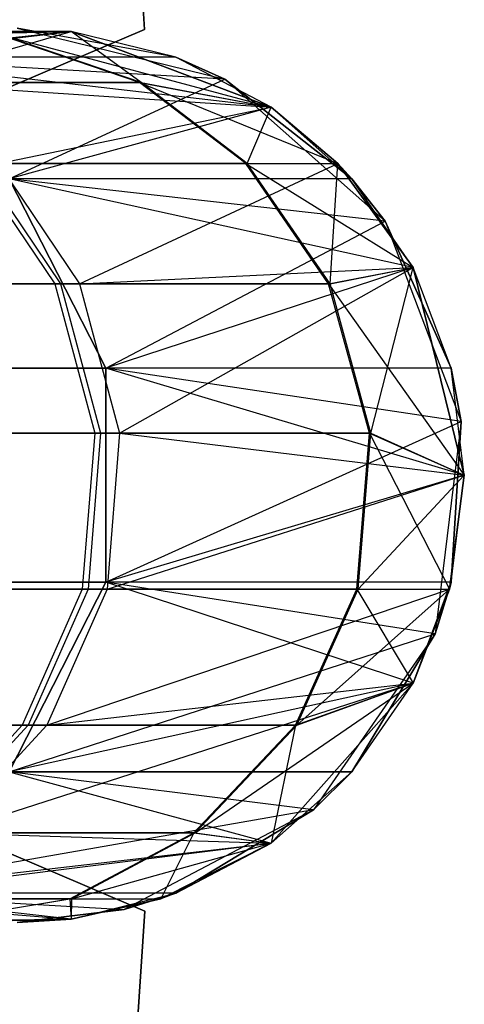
# Model space of a CAD drawing. Extents: x 0.3 to 7.1, y -3.38 to 3.38.
# Tile 464 of 604: x 7 to 7.1, y -0.12 to 0.1. Entities that reach past the tile are written whole.
import ezdxf

# ---------------------------------------------------------------- set-up
doc = ezdxf.new("R2010")
doc.units = 0
doc.header["$LTSCALE"] = 2.54
doc.layers.get('0').update_dxf_attribs({"linetype": 'CONTINUOUS'})

# ---------------------------------------------------------------- blocks, each defined once
blk = doc.blocks.new('SINGLES_AVVSTL_STL')
at = {"color": 0}
for p, q in [((7.02481, 0.0997, 1.7), (7.00789, 0.34968, 1.7)), ((7.00789, 0.34968, 1.9), (7.02481, 0.0997, 1.9)), ((7.00789, 0.34968, 1.9), (7.02481, 0.0997, 1.9)), ((7.02481, 0.0997, 1.7), (7.00789, 0.34968, 1.7)), ((7.00835, 0.09927, 23.18265), (6.9098, 0.09927, 22.52687)), ((7.00835, 0.09927, 23.18265), (6.9098, 0.09927, 22.52687)), ((6.93703, 0.09883, 52.53879), (7.00835, 0.09927, 51.88278)), ((6.93703, 0.09883, 52.53879), (7.00835, 0.09927, 51.88278)), ((7.00835, 0.09927, 23.18265), (6.9561, 0.0935, 22.51622)), ((7.00835, 0.09927, 23.18265), (6.9561, 0.0935, 22.51622)), ((7.00835, 0.09927, 23.18265), (6.96084, 0.0935, 51.88278)), ((6.96084, 0.0935, 51.88278), (7.00835, 0.09927, 51.88278)), ((7.00835, 0.09927, 23.18265), (6.96084, 0.0935, 51.88278)), ((6.96084, 0.0935, 51.88278), (7.00835, 0.09927, 51.88278)), ((7.00835, 0.09927, 58.76742), (6.96084, 0.0935, 58.76742)), ((7.00835, 0.09927, 57.56742), (6.96084, 0.0935, 57.56742)), ((7.00835, 0.09927, 58.76742), (6.96084, 0.0935, 58.76742)), ((7.00835, 0.09927, 57.56742), (6.96084, 0.0935, 57.56742)), ((6.96105, 0.09883, 57.22904), (7.00835, 0.09927, 57.56742)), ((6.96105, 0.09883, 57.22904), (7.00835, 0.09927, 57.56742)), ((6.96877, 0.08782, 52.54603), (7.00835, 0.09927, 51.88278)), ((6.96877, 0.08782, 52.54603), (7.00835, 0.09927, 51.88278)), ((6.9822, 0.08155, 1.9), (7.02481, 0.0997, 1.9)), ((7.02481, 0.0997, 1.7), (6.9822, 0.08155, 1.7)), ((7.02481, 0.0997, 1.7), (6.9822, 0.08155, 1.7)), ((6.9822, 0.08155, 1.9), (7.02481, 0.0997, 1.9)), ((6.99137, 0.09883, 57.22551), (7.00835, 0.09927, 57.56742)), ((6.99137, 0.09883, 57.22551), (7.00835, 0.09927, 57.56742)), ((6.99169, 0.09883, 59.10659), (7.00835, 0.09927, 58.76742)), ((6.99169, 0.09883, 59.10659), (7.00835, 0.09927, 58.76742)), ((6.9963, 0.1, 1.70622), (7.04277, 0.08855, 1.70622)), ((7.03176, 0.0935, 17.50622), (6.9963, 0.1, 17.50622)), ((7.03176, 0.0935, 17.50622), (6.9963, 0.1, 17.50622)), ((7.03176, 0.0935, 17.50622), (6.9963, 0.1, 1.70622)), ((7.03176, 0.0935, 17.50622), (6.9963, 0.1, 1.70622)), ((6.9963, 0.1, 1.70622), (7.04277, 0.08855, 1.70622)), ((7.05311, 0.0823, 23.18265), (7.00835, 0.09927, 51.88278)), ((7.00835, 0.09927, 51.88278), (7.05311, 0.0823, 51.88278)), ((7.03176, 0.0935, 23.18265), (7.00835, 0.09927, 51.88278)), ((7.05311, 0.0823, 23.18265), (7.00835, 0.09927, 51.88278)), ((7.03176, 0.0935, 23.18265), (7.00835, 0.09927, 51.88278)), ((7.03176, 0.0935, 23.18265), (7.00835, 0.09927, 23.18265)), ((7.00835, 0.09927, 23.18265), (7.00835, 0.09927, 51.88278)), ((7.00835, 0.09927, 23.18265), (7.00835, 0.09927, 51.88278)), ((7.03176, 0.0935, 23.18265), (7.00835, 0.09927, 23.18265)), ((7.00835, 0.09927, 51.88278), (7.05311, 0.0823, 51.88278)), ((7.02403, 0.08782, 59.11033), (7.00835, 0.09927, 58.76742)), ((7.02403, 0.08782, 59.11033), (7.00835, 0.09927, 58.76742)), ((7.05311, 0.0823, 58.76742), (7.00835, 0.09927, 58.76742)), ((7.05311, 0.0823, 57.56742), (7.00835, 0.09927, 57.56742)), ((7.00835, 0.09927, 57.56742), (7.00835, 0.09927, 58.76742)), ((7.05311, 0.0823, 58.76742), (7.00835, 0.09927, 58.76742)), ((7.00835, 0.09927, 57.56742), (7.00835, 0.09927, 58.76742)), ((7.05311, 0.0823, 57.56742), (7.00835, 0.09927, 57.56742)), ((7.02481, 0.0997, 1.9), (7.02481, 0.0997, 1.7)), ((7.02481, 0.0997, 1.9), (7.02481, 0.0997, 1.7)), ((7.0237, 0.08782, 57.22174), (6.99137, 0.09883, 57.22551)), ((6.99137, 0.09883, 57.22551), (7.05311, 0.0823, 57.56742)), ((6.99137, 0.09883, 57.22551), (7.05311, 0.0823, 57.56742)), ((7.0237, 0.08782, 57.22174), (6.99137, 0.09883, 57.22551)), ((7.02403, 0.08782, 59.11033), (6.99169, 0.09883, 59.10659)), ((7.02403, 0.08782, 59.11033), (6.99169, 0.09883, 59.10659)), ((7.04277, 0.08855, 17.50622), (6.9561, 0.0935, 18.17265)), ((7.04277, 0.08855, 17.50622), (6.9561, 0.0935, 18.17265)), ((7.03176, 0.0935, 17.50622), (6.9561, 0.0935, 18.17265)), ((7.03176, 0.0935, 17.50622), (6.9561, 0.0935, 18.17265)), ((7.03176, 0.0935, 23.18265), (6.9561, 0.0935, 22.51622)), ((7.03176, 0.0935, 23.18265), (6.9561, 0.0935, 22.51622)), ((7.05311, 0.0823, 23.18265), (6.9561, 0.0935, 22.51622)), ((7.05311, 0.0823, 23.18265), (6.9561, 0.0935, 22.51622)), ((7.04277, 0.08855, 17.50622), (7.03176, 0.0935, 17.50622)), ((7.03176, 0.0935, 17.50622), (7.04277, 0.08855, 1.70622)), ((7.03176, 0.0935, 17.50622), (7.04277, 0.08855, 1.70622)), ((7.04277, 0.08855, 17.50622), (7.03176, 0.0935, 17.50622)), ((7.05311, 0.0823, 23.18265), (7.03176, 0.0935, 23.18265)), ((7.05311, 0.0823, 23.18265), (7.03176, 0.0935, 23.18265)), ((6.99449, 0.06631, 18.18148), (7.04277, 0.08855, 17.50622)), ((6.99449, 0.06631, 18.18148), (7.04277, 0.08855, 17.50622)), ((7.04277, 0.08855, 1.70622), (7.0786, 0.05681, 1.70622)), ((7.07115, 0.06631, 17.50622), (7.04277, 0.08855, 17.50622)), ((7.04277, 0.08855, 1.70622), (7.07115, 0.06631, 17.50622)), ((7.04277, 0.08855, 1.70622), (7.0786, 0.05681, 1.70622)), ((7.04277, 0.08855, 17.50622), (7.04277, 0.08855, 1.70622)), ((7.04277, 0.08855, 17.50622), (7.04277, 0.08855, 1.70622)), ((7.07115, 0.06631, 17.50622), (7.04277, 0.08855, 17.50622)), ((7.04277, 0.08855, 1.70622), (7.07115, 0.06631, 17.50622)), ((7.0237, 0.08782, 57.22174), (6.96332, 0.08782, 56.88074)), ((7.0237, 0.08782, 57.22174), (6.96332, 0.08782, 56.88074)), ((6.9646, 0.08782, 59.44865), (7.02403, 0.08782, 59.11033)), ((6.9646, 0.08782, 59.44865), (7.02403, 0.08782, 59.11033)), ((6.96877, 0.08782, 52.54603), (7.05311, 0.0823, 51.88278)), ((6.96877, 0.08782, 52.54603), (7.05311, 0.0823, 51.88278)), ((7.04743, 0.06969, 57.21897), (7.0237, 0.08782, 57.22174)), ((7.0237, 0.08782, 57.22174), (7.06801, 0.06969, 57.56742)), ((7.0237, 0.08782, 57.22174), (7.06801, 0.06969, 57.56742)), ((7.0237, 0.08782, 57.22174), (7.05311, 0.0823, 57.56742)), ((7.0237, 0.08782, 57.22174), (7.05311, 0.0823, 57.56742)), ((7.04743, 0.06969, 57.21897), (7.0237, 0.08782, 57.22174)), ((7.04776, 0.06969, 59.11307), (7.02403, 0.08782, 59.11033)), ((7.02403, 0.08782, 59.11033), (7.05311, 0.0823, 58.76742)), ((7.02403, 0.08782, 59.11033), (7.05311, 0.0823, 58.76742)), ((7.04776, 0.06969, 59.11307), (7.02403, 0.08782, 59.11033)), ((6.99206, 0.06969, 52.55134), (7.05311, 0.0823, 51.88278)), ((6.99206, 0.06969, 52.55134), (7.05311, 0.0823, 51.88278)), ((7.05311, 0.0823, 23.18265), (6.99449, 0.06631, 22.50739)), ((7.05311, 0.0823, 23.18265), (6.99449, 0.06631, 22.50739)), ((7.04776, 0.06969, 59.11307), (7.05311, 0.0823, 58.76742)), ((7.04776, 0.06969, 59.11307), (7.05311, 0.0823, 58.76742)), ((7.07115, 0.06631, 23.18265), (7.05311, 0.0823, 51.88278)), ((7.05311, 0.0823, 51.88278), (7.06801, 0.06969, 51.88278)), ((7.07115, 0.06631, 23.18265), (7.05311, 0.0823, 51.88278)), ((7.07115, 0.06631, 23.18265), (7.05311, 0.0823, 23.18265)), ((7.05311, 0.0823, 23.18265), (7.05311, 0.0823, 51.88278)), ((7.05311, 0.0823, 23.18265), (7.05311, 0.0823, 51.88278)), ((7.07115, 0.06631, 23.18265), (7.05311, 0.0823, 23.18265)), ((7.05311, 0.0823, 51.88278), (7.06801, 0.06969, 51.88278)), ((7.06801, 0.06969, 58.76742), (7.05311, 0.0823, 58.76742)), ((7.06801, 0.06969, 57.56742), (7.05311, 0.0823, 57.56742)), ((7.05311, 0.0823, 57.56742), (7.05311, 0.0823, 58.76742)), ((7.06801, 0.06969, 58.76742), (7.05311, 0.0823, 58.76742)), ((7.05311, 0.0823, 57.56742), (7.05311, 0.0823, 58.76742)), ((7.06801, 0.06969, 57.56742), (7.05311, 0.0823, 57.56742)), ((6.98656, 0.06969, 56.87524), (7.00471, 0.04283, 56.87096)), ((7.04743, 0.06969, 57.21897), (6.98656, 0.06969, 56.87524)), ((6.98656, 0.06969, 56.87524), (7.00471, 0.04283, 56.87096)), ((7.04743, 0.06969, 57.21897), (6.98656, 0.06969, 56.87524)), ((6.98786, 0.06969, 59.4541), (7.04776, 0.06969, 59.11307)), ((6.98786, 0.06969, 59.4541), (7.00601, 0.04283, 59.45836)), ((6.98786, 0.06969, 59.4541), (7.04776, 0.06969, 59.11307)), ((6.98786, 0.06969, 59.4541), (7.00601, 0.04283, 59.45836)), ((6.99206, 0.06969, 52.55134), (7.06801, 0.06969, 51.88278)), ((6.99206, 0.06969, 52.55134), (7.06801, 0.06969, 51.88278)), ((6.99206, 0.06969, 52.55134), (7.01024, 0.04283, 52.55548)), ((6.99206, 0.06969, 52.55134), (7.01024, 0.04283, 52.55548)), ((7.01024, 0.04283, 52.55548), (7.06801, 0.06969, 51.88278)), ((7.01024, 0.04283, 52.55548), (7.06801, 0.06969, 51.88278)), ((7.06596, 0.04283, 57.21682), (7.04743, 0.06969, 57.21897)), ((7.04743, 0.06969, 57.21897), (7.08484, 0.04647, 57.56742)), ((7.04743, 0.06969, 57.21897), (7.08484, 0.04647, 57.56742)), ((7.04743, 0.06969, 57.21897), (7.06801, 0.06969, 57.56742)), ((7.04743, 0.06969, 57.21897), (7.06801, 0.06969, 57.56742)), ((7.06596, 0.04283, 57.21682), (7.04743, 0.06969, 57.21897)), ((7.06629, 0.04283, 59.11521), (7.04776, 0.06969, 59.11307)), ((7.04776, 0.06969, 59.11307), (7.06801, 0.06969, 58.76742)), ((7.04776, 0.06969, 59.11307), (7.06801, 0.06969, 58.76742)), ((7.06629, 0.04283, 59.11521), (7.04776, 0.06969, 59.11307)), ((7.06629, 0.04283, 59.11521), (7.06801, 0.06969, 58.76742)), ((7.06629, 0.04283, 59.11521), (7.06801, 0.06969, 58.76742)), ((7.08484, 0.04647, 23.18265), (7.06801, 0.06969, 51.88278)), ((7.06801, 0.06969, 51.88278), (7.08484, 0.04647, 51.88278)), ((7.08484, 0.04647, 23.18265), (7.06801, 0.06969, 51.88278)), ((7.07115, 0.06631, 23.18265), (7.06801, 0.06969, 51.88278)), ((7.07115, 0.06631, 23.18265), (7.06801, 0.06969, 51.88278)), ((7.06801, 0.06969, 51.88278), (7.08484, 0.04647, 51.88278)), ((7.08484, 0.04647, 58.76742), (7.06801, 0.06969, 58.76742)), ((7.08484, 0.04647, 57.56742), (7.06801, 0.06969, 57.56742)), ((7.06801, 0.06969, 57.56742), (7.06801, 0.06969, 58.76742)), ((7.08484, 0.04647, 58.76742), (7.06801, 0.06969, 58.76742)), ((7.06801, 0.06969, 57.56742), (7.06801, 0.06969, 58.76742)), ((7.08484, 0.04647, 57.56742), (7.06801, 0.06969, 57.56742)), ((7.0786, 0.05681, 17.50622), (6.99449, 0.06631, 18.18148)), ((6.99449, 0.06631, 18.18148), (7.01617, 0.02393, 18.18647)), ((7.0786, 0.05681, 17.50622), (6.99449, 0.06631, 18.18148)), ((7.07115, 0.06631, 17.50622), (6.99449, 0.06631, 18.18148)), ((7.07115, 0.06631, 17.50622), (6.99449, 0.06631, 18.18148)), ((6.99449, 0.06631, 18.18148), (7.01617, 0.02393, 18.18647)), ((7.07115, 0.06631, 23.18265), (6.99449, 0.06631, 22.50739)), ((7.07115, 0.06631, 23.18265), (6.99449, 0.06631, 22.50739)), ((7.08484, 0.04647, 23.18265), (6.99449, 0.06631, 22.50739)), ((7.08484, 0.04647, 23.18265), (6.99449, 0.06631, 22.50739)), ((7.01617, 0.02393, 22.5024), (6.99449, 0.06631, 22.50739)), ((7.01617, 0.02393, 22.5024), (6.99449, 0.06631, 22.50739)), ((7.0786, 0.05681, 17.50622), (7.07115, 0.06631, 17.50622)), ((7.07115, 0.06631, 17.50622), (7.0786, 0.05681, 1.70622)), ((7.07115, 0.06631, 17.50622), (7.0786, 0.05681, 1.70622)), ((7.0786, 0.05681, 17.50622), (7.07115, 0.06631, 17.50622)), ((7.08484, 0.04647, 23.18265), (7.07115, 0.06631, 23.18265)), ((7.08484, 0.04647, 23.18265), (7.07115, 0.06631, 23.18265)), ((7.01617, 0.02393, 18.18647), (7.0786, 0.05681, 17.50622)), ((7.01617, 0.02393, 18.18647), (7.0786, 0.05681, 17.50622)), ((7.0786, 0.05681, 1.70622), (7.09557, 0.01205, 1.70622)), ((7.09339, 0.02393, 17.50622), (7.0786, 0.05681, 17.50622)), ((7.0786, 0.05681, 1.70622), (7.09339, 0.02393, 17.50622)), ((7.0786, 0.05681, 1.70622), (7.09557, 0.01205, 1.70622)), ((7.0786, 0.05681, 17.50622), (7.0786, 0.05681, 1.70622)), ((7.0786, 0.05681, 17.50622), (7.0786, 0.05681, 1.70622)), ((7.09339, 0.02393, 17.50622), (7.0786, 0.05681, 17.50622)), ((7.0786, 0.05681, 1.70622), (7.09339, 0.02393, 17.50622)), ((7.01024, 0.04283, 52.55548), (7.08484, 0.04647, 51.88278)), ((7.01024, 0.04283, 52.55548), (7.08484, 0.04647, 51.88278)), ((7.08484, 0.04647, 23.18265), (7.01617, 0.02393, 22.5024)), ((7.08484, 0.04647, 23.18265), (7.01617, 0.02393, 22.5024)), ((7.0192, 0.00938, 52.55752), (7.08484, 0.04647, 51.88278)), ((7.0192, 0.00938, 52.55752), (7.08484, 0.04647, 51.88278)), ((7.06596, 0.04283, 57.21682), (7.08484, 0.04647, 57.56742)), ((7.06596, 0.04283, 57.21682), (7.08484, 0.04647, 57.56742)), ((7.06629, 0.04283, 59.11521), (7.08484, 0.04647, 58.76742)), ((7.06629, 0.04283, 59.11521), (7.08484, 0.04647, 58.76742)), ((7.07542, 0.00938, 59.11627), (7.08484, 0.04647, 58.76742)), ((7.07542, 0.00938, 59.11627), (7.08484, 0.04647, 58.76742)), ((7.08484, 0.04647, 51.88278), (7.08484, 0.04647, 23.18265)), ((7.0963, 0, 23.18265), (7.08484, 0.04647, 51.88278)), ((7.08484, 0.04647, 51.88278), (7.0963, 0, 51.88278)), ((7.0963, 0, 23.18265), (7.08484, 0.04647, 51.88278)), ((7.09339, 0.02393, 23.18265), (7.08484, 0.04647, 51.88278)), ((7.09339, 0.02393, 23.18265), (7.08484, 0.04647, 51.88278)), ((7.09339, 0.02393, 23.18265), (7.08484, 0.04647, 23.18265)), ((7.08484, 0.04647, 51.88278), (7.08484, 0.04647, 23.18265)), ((7.09339, 0.02393, 23.18265), (7.08484, 0.04647, 23.18265)), ((7.08484, 0.04647, 51.88278), (7.0963, 0, 51.88278)), ((7.0963, 0, 58.76742), (7.08484, 0.04647, 58.76742)), ((7.0963, 0, 58.76742), (7.08484, 0.04647, 58.76742)), ((7.0963, 0, 57.56742), (7.08484, 0.04647, 57.56742)), ((7.08484, 0.04647, 57.56742), (7.08484, 0.04647, 58.76742)), ((7.08484, 0.04647, 57.56742), (7.08484, 0.04647, 58.76742)), ((7.0963, 0, 57.56742), (7.08484, 0.04647, 57.56742)), ((6.90381, 0.04283, 56.5332), (7.00471, 0.04283, 56.87096)), ((6.90381, 0.04283, 56.5332), (7.00471, 0.04283, 56.87096)), ((6.90575, 0.04283, 59.79626), (7.00601, 0.04283, 59.45836)), ((6.90575, 0.04283, 59.79626), (7.00601, 0.04283, 59.45836)), ((7.01024, 0.04283, 52.55548), (6.91203, 0.04283, 52.89401)), ((7.01024, 0.04283, 52.55548), (6.91203, 0.04283, 52.89401)), ((7.00471, 0.04283, 56.87096), (7.01366, 0.00938, 56.86884)), ((7.06596, 0.04283, 57.21682), (7.00471, 0.04283, 56.87096)), ((7.00471, 0.04283, 56.87096), (7.01366, 0.00938, 56.86884)), ((7.06596, 0.04283, 57.21682), (7.00471, 0.04283, 56.87096)), ((7.00601, 0.04283, 59.45836), (7.06629, 0.04283, 59.11521)), ((7.00601, 0.04283, 59.45836), (7.01496, 0.00938, 59.46046)), ((7.00601, 0.04283, 59.45836), (7.06629, 0.04283, 59.11521)), ((7.00601, 0.04283, 59.45836), (7.01496, 0.00938, 59.46046)), ((7.01024, 0.04283, 52.55548), (7.0192, 0.00938, 52.55752)), ((7.01024, 0.04283, 52.55548), (7.0192, 0.00938, 52.55752)), ((7.07509, 0.00938, 57.21575), (7.06596, 0.04283, 57.21682)), ((7.06596, 0.04283, 57.21682), (7.0963, 0, 57.56742)), ((7.06596, 0.04283, 57.21682), (7.0963, 0, 57.56742)), ((7.07509, 0.00938, 57.21575), (7.06596, 0.04283, 57.21682)), ((7.07542, 0.00938, 59.11627), (7.06629, 0.04283, 59.11521)), ((7.07542, 0.00938, 59.11627), (7.06629, 0.04283, 59.11521)), ((6.78843, 0.02393, 18.83209), (7.01617, 0.02393, 18.18647)), ((6.78843, 0.02393, 18.83209), (7.01617, 0.02393, 18.18647)), ((7.01617, 0.02393, 22.5024), (6.78843, 0.02393, 21.85677)), ((7.01617, 0.02393, 22.5024), (6.78843, 0.02393, 21.85677)), ((7.09557, 0.01205, 17.50622), (7.01617, 0.02393, 18.18647)), ((7.01617, 0.02393, 18.18647), (7.01617, -0.02393, 18.18647)), ((7.09557, 0.01205, 17.50622), (7.01617, 0.02393, 18.18647)), ((7.09339, 0.02393, 17.50622), (7.01617, 0.02393, 18.18647)), ((7.09339, 0.02393, 17.50622), (7.01617, 0.02393, 18.18647)), ((7.01617, 0.02393, 18.18647), (7.01617, -0.02393, 18.18647)), ((7.09339, 0.02393, 23.18265), (7.01617, 0.02393, 22.5024)), ((7.09339, 0.02393, 23.18265), (7.01617, 0.02393, 22.5024)), ((7.0963, 0, 23.18265), (7.01617, 0.02393, 22.5024)), ((7.0963, 0, 23.18265), (7.01617, 0.02393, 22.5024)), ((7.01617, -0.02393, 22.5024), (7.01617, 0.02393, 22.5024)), ((7.01617, -0.02393, 22.5024), (7.01617, 0.02393, 22.5024)), ((7.09557, 0.01205, 17.50622), (7.09339, 0.02393, 17.50622)), ((7.09339, 0.02393, 17.50622), (7.09557, 0.01205, 1.70622)), ((7.09339, 0.02393, 17.50622), (7.09557, 0.01205, 1.70622)), ((7.09557, 0.01205, 17.50622), (7.09339, 0.02393, 17.50622)), ((7.0963, 0, 23.18265), (7.09339, 0.02393, 23.18265)), ((7.0963, 0, 23.18265), (7.09339, 0.02393, 23.18265)), ((7.01617, -0.02393, 18.18647), (7.09557, 0.01205, 17.50622)), ((7.01617, -0.02393, 18.18647), (7.09557, 0.01205, 17.50622)), ((7.09557, 0.01205, 1.70622), (7.0898, -0.03546, 1.70622)), ((7.09557, 0.01205, 1.70622), (7.0898, -0.03546, 1.70622)), ((7.09339, -0.02393, 17.50622), (7.09557, 0.01205, 17.50622)), ((7.09557, 0.01205, 1.70622), (7.09339, -0.02393, 17.50622)), ((7.09339, -0.02393, 17.50622), (7.09557, 0.01205, 17.50622)), ((7.09557, 0.01205, 1.70622), (7.09339, -0.02393, 17.50622)), ((7.09557, 0.01205, 17.50622), (7.09557, 0.01205, 1.70622)), ((7.09557, 0.01205, 17.50622), (7.09557, 0.01205, 1.70622)), ((6.91245, 0.00938, 56.53007), (7.01366, 0.00938, 56.86884)), ((6.91245, 0.00938, 56.53007), (7.01366, 0.00938, 56.86884)), ((6.9144, 0.00938, 59.79938), (7.01496, 0.00938, 59.46046)), ((6.9144, 0.00938, 59.79938), (7.01496, 0.00938, 59.46046)), ((7.0192, 0.00938, 52.55752), (6.9207, 0.00938, 52.89709)), ((7.0192, 0.00938, 52.55752), (6.9207, 0.00938, 52.89709)), ((7.01366, 0.00938, 56.86884), (7.01087, -0.02548, 56.8695)), ((7.01366, 0.00938, 56.86884), (7.01087, -0.02548, 56.8695)), ((7.01496, 0.00938, 59.46046), (7.01218, -0.02548, 59.4598)), ((7.01496, 0.00938, 59.46046), (7.01218, -0.02548, 59.4598)), ((7.07509, 0.00938, 57.21575), (7.01366, 0.00938, 56.86884)), ((7.07509, 0.00938, 57.21575), (7.01366, 0.00938, 56.86884)), ((7.01496, 0.00938, 59.46046), (7.07542, 0.00938, 59.11627)), ((7.01496, 0.00938, 59.46046), (7.07542, 0.00938, 59.11627)), ((7.0192, 0.00938, 52.55752), (7.01642, -0.02548, 52.55688)), ((7.0192, 0.00938, 52.55752), (7.01642, -0.02548, 52.55688)), ((7.0192, 0.00938, 52.55752), (7.0963, 0, 51.88278)), ((7.0192, 0.00938, 52.55752), (7.0963, 0, 51.88278)), ((7.07225, -0.02548, 57.21608), (7.07509, 0.00938, 57.21575)), ((7.07225, -0.02548, 57.21608), (7.07509, 0.00938, 57.21575)), ((7.07258, -0.02548, 59.11594), (7.07542, 0.00938, 59.11627)), ((7.07258, -0.02548, 59.11594), (7.07542, 0.00938, 59.11627)), ((7.07509, 0.00938, 57.21575), (7.093, -0.02548, 57.56742)), ((7.07509, 0.00938, 57.21575), (7.093, -0.02548, 57.56742)), ((7.07509, 0.00938, 57.21575), (7.0963, 0, 57.56742)), ((7.07509, 0.00938, 57.21575), (7.0963, 0, 57.56742)), ((7.07542, 0.00938, 59.11627), (7.0963, 0, 58.76742)), ((7.07542, 0.00938, 59.11627), (7.0963, 0, 58.76742)), ((7.0963, 0, 23.18265), (7.01617, -0.02393, 22.5024)), ((7.0963, 0, 23.18265), (7.01617, -0.02393, 22.5024)), ((7.01642, -0.02548, 52.55688), (7.0963, 0, 51.88278)), ((7.01642, -0.02548, 52.55688), (7.0963, 0, 51.88278)), ((7.07258, -0.02548, 59.11594), (7.0963, 0, 58.76742)), ((7.07258, -0.02548, 59.11594), (7.0963, 0, 58.76742)), ((7.0963, 0, 51.88278), (7.093, -0.02548, 51.88278)), ((7.0963, 0, 51.88278), (7.093, -0.02548, 51.88278)), ((7.093, -0.02548, 58.76742), (7.0963, 0, 58.76742)), ((7.093, -0.02548, 57.56742), (7.0963, 0, 57.56742)), ((7.093, -0.02548, 58.76742), (7.0963, 0, 58.76742)), ((7.093, -0.02548, 57.56742), (7.0963, 0, 57.56742)), ((7.09339, -0.02393, 23.18265), (7.0963, 0, 51.88278)), ((7.09339, -0.02393, 23.18265), (7.0963, 0, 51.88278)), ((7.09339, -0.02393, 23.18265), (7.0963, 0, 23.18265)), ((7.09339, -0.02393, 23.18265), (7.0963, 0, 23.18265)), ((7.0963, 0, 23.18265), (7.0963, 0, 51.88278)), ((7.0963, 0, 23.18265), (7.0963, 0, 51.88278)), ((7.0963, 0, 57.56742), (7.0963, 0, 58.76742)), ((7.0963, 0, 57.56742), (7.0963, 0, 58.76742)), ((6.78843, -0.02393, 18.83209), (7.01617, -0.02393, 18.18647)), ((6.78843, -0.02393, 18.83209), (7.01617, -0.02393, 18.18647)), ((7.01617, -0.02393, 22.5024), (6.78843, -0.02393, 21.85677)), ((7.01617, -0.02393, 22.5024), (6.78843, -0.02393, 21.85677)), ((7.01617, -0.02393, 18.18647), (6.99449, -0.06631, 18.18148)), ((7.01617, -0.02393, 18.18647), (6.99449, -0.06631, 18.18148)), ((6.99449, -0.06631, 22.50739), (7.01617, -0.02393, 22.5024)), ((6.99449, -0.06631, 22.50739), (7.01617, -0.02393, 22.5024)), ((7.0898, -0.03546, 17.50622), (7.01617, -0.02393, 18.18647)), ((7.0898, -0.03546, 17.50622), (7.01617, -0.02393, 18.18647)), ((7.09339, -0.02393, 17.50622), (7.01617, -0.02393, 18.18647)), ((7.09339, -0.02393, 17.50622), (7.01617, -0.02393, 18.18647)), ((7.09339, -0.02393, 23.18265), (7.01617, -0.02393, 22.5024)), ((7.09339, -0.02393, 23.18265), (7.01617, -0.02393, 22.5024)), ((7.08484, -0.04647, 23.18265), (7.01617, -0.02393, 22.5024)), ((7.08484, -0.04647, 23.18265), (7.01617, -0.02393, 22.5024)), ((7.08484, -0.04647, 23.18265), (7.09339, -0.02393, 23.18265)), ((7.08484, -0.04647, 23.18265), (7.09339, -0.02393, 23.18265)), ((7.0898, -0.03546, 17.50622), (7.09339, -0.02393, 17.50622)), ((7.09339, -0.02393, 17.50622), (7.0898, -0.03546, 1.70622)), ((7.09339, -0.02393, 17.50622), (7.0898, -0.03546, 1.70622)), ((7.0898, -0.03546, 17.50622), (7.09339, -0.02393, 17.50622)), ((7.09339, -0.02393, 23.18265), (7.093, -0.02548, 51.88278)), ((7.09339, -0.02393, 23.18265), (7.093, -0.02548, 51.88278)), ((6.90976, -0.02548, 56.53104), (7.01087, -0.02548, 56.8695)), ((6.90976, -0.02548, 56.53104), (7.01087, -0.02548, 56.8695)), ((6.91171, -0.02548, 59.79841), (7.01218, -0.02548, 59.4598)), ((6.91171, -0.02548, 59.79841), (7.01218, -0.02548, 59.4598)), ((7.01642, -0.02548, 52.55688), (6.918, -0.02548, 52.89613)), ((7.01642, -0.02548, 52.55688), (6.918, -0.02548, 52.89613)), ((7.01087, -0.02548, 56.8695), (6.99745, -0.05593, 56.87267)), ((7.01087, -0.02548, 56.8695), (6.99745, -0.05593, 56.87267)), ((7.01218, -0.02548, 59.4598), (6.99875, -0.05593, 59.45665)), ((7.01218, -0.02548, 59.4598), (6.99875, -0.05593, 59.45665)), ((7.01642, -0.02548, 52.55688), (7.00296, -0.05593, 52.55382)), ((7.00296, -0.05593, 52.55382), (7.093, -0.02548, 51.88278)), ((7.00296, -0.05593, 52.55382), (7.093, -0.02548, 51.88278)), ((7.01642, -0.02548, 52.55688), (7.00296, -0.05593, 52.55382)), ((7.07225, -0.02548, 57.21608), (7.01087, -0.02548, 56.8695)), ((7.07225, -0.02548, 57.21608), (7.01087, -0.02548, 56.8695)), ((7.01218, -0.02548, 59.4598), (7.07258, -0.02548, 59.11594)), ((7.01218, -0.02548, 59.4598), (7.07258, -0.02548, 59.11594)), ((7.01642, -0.02548, 52.55688), (7.093, -0.02548, 51.88278)), ((7.01642, -0.02548, 52.55688), (7.093, -0.02548, 51.88278)), ((7.05854, -0.05593, 57.21768), (7.07225, -0.02548, 57.21608)), ((7.05854, -0.05593, 57.21768), (7.07225, -0.02548, 57.21608)), ((7.05887, -0.05593, 59.11436), (7.07258, -0.02548, 59.11594)), ((7.05887, -0.05593, 59.11436), (7.07258, -0.02548, 59.11594)), ((7.05887, -0.05593, 59.11436), (7.093, -0.02548, 58.76742)), ((7.05887, -0.05593, 59.11436), (7.093, -0.02548, 58.76742)), ((7.07225, -0.02548, 57.21608), (7.08484, -0.04647, 57.56742)), ((7.07225, -0.02548, 57.21608), (7.08484, -0.04647, 57.56742)), ((7.07225, -0.02548, 57.21608), (7.093, -0.02548, 57.56742)), ((7.07225, -0.02548, 57.21608), (7.093, -0.02548, 57.56742)), ((7.07258, -0.02548, 59.11594), (7.093, -0.02548, 58.76742)), ((7.07258, -0.02548, 59.11594), (7.093, -0.02548, 58.76742)), ((7.08484, -0.04647, 23.18265), (7.093, -0.02548, 51.88278)), ((7.093, -0.02548, 51.88278), (7.08484, -0.04647, 51.88278)), ((7.08484, -0.04647, 23.18265), (7.093, -0.02548, 51.88278)), ((7.093, -0.02548, 51.88278), (7.08484, -0.04647, 51.88278)), ((7.08484, -0.04647, 58.76742), (7.093, -0.02548, 58.76742)), ((7.08484, -0.04647, 57.56742), (7.093, -0.02548, 57.56742)), ((7.08484, -0.04647, 58.76742), (7.093, -0.02548, 58.76742)), ((7.08484, -0.04647, 57.56742), (7.093, -0.02548, 57.56742)), ((7.093, -0.02548, 57.56742), (7.093, -0.02548, 58.76742)), ((7.093, -0.02548, 57.56742), (7.093, -0.02548, 58.76742)), ((6.99449, -0.06631, 18.18148), (7.0898, -0.03546, 17.50622)), ((6.99449, -0.06631, 18.18148), (7.0898, -0.03546, 17.50622)), ((7.0898, -0.03546, 1.70622), (7.06261, -0.07485, 1.70622)), ((7.0898, -0.03546, 1.70622), (7.06261, -0.07485, 1.70622)), ((7.07115, -0.06631, 17.50622), (7.0898, -0.03546, 17.50622)), ((7.0898, -0.03546, 1.70622), (7.07115, -0.06631, 17.50622)), ((7.07115, -0.06631, 17.50622), (7.0898, -0.03546, 17.50622)), ((7.0898, -0.03546, 1.70622), (7.07115, -0.06631, 17.50622)), ((7.0898, -0.03546, 17.50622), (7.0898, -0.03546, 1.70622)), ((7.0898, -0.03546, 17.50622), (7.0898, -0.03546, 1.70622)), ((6.98064, -0.08, 52.54873), (7.08484, -0.04647, 51.88278)), ((6.98064, -0.08, 52.54873), (7.08484, -0.04647, 51.88278)), ((7.08484, -0.04647, 23.18265), (6.99449, -0.06631, 22.50739)), ((7.08484, -0.04647, 23.18265), (6.99449, -0.06631, 22.50739)), ((7.00296, -0.05593, 52.55382), (7.08484, -0.04647, 51.88278)), ((7.00296, -0.05593, 52.55382), (7.08484, -0.04647, 51.88278)), ((7.03613, -0.08, 59.11172), (7.08484, -0.04647, 58.76742)), ((7.03613, -0.08, 59.11172), (7.08484, -0.04647, 58.76742)), ((7.08484, -0.04647, 51.88278), (7.05311, -0.0823, 51.88278)), ((7.08484, -0.04647, 51.88278), (7.05311, -0.0823, 51.88278)), ((7.05311, -0.0823, 58.76742), (7.08484, -0.04647, 58.76742)), ((7.05311, -0.0823, 57.56742), (7.08484, -0.04647, 57.56742)), ((7.05311, -0.0823, 58.76742), (7.08484, -0.04647, 58.76742)), ((7.05311, -0.0823, 57.56742), (7.08484, -0.04647, 57.56742)), ((7.05854, -0.05593, 57.21768), (7.08484, -0.04647, 57.56742)), ((7.05854, -0.05593, 57.21768), (7.08484, -0.04647, 57.56742)), ((7.05887, -0.05593, 59.11436), (7.08484, -0.04647, 58.76742)), ((7.05887, -0.05593, 59.11436), (7.08484, -0.04647, 58.76742)), ((7.07115, -0.06631, 23.18265), (7.08484, -0.04647, 51.88278)), ((7.07115, -0.06631, 23.18265), (7.08484, -0.04647, 51.88278)), ((7.07115, -0.06631, 23.18265), (7.08484, -0.04647, 23.18265)), ((7.07115, -0.06631, 23.18265), (7.08484, -0.04647, 23.18265)), ((7.08484, -0.04647, 23.18265), (7.08484, -0.04647, 51.88278)), ((7.08484, -0.04647, 23.18265), (7.08484, -0.04647, 51.88278)), ((7.08484, -0.04647, 57.56742), (7.08484, -0.04647, 58.76742)), ((7.08484, -0.04647, 57.56742), (7.08484, -0.04647, 58.76742)), ((6.8968, -0.05593, 56.53575), (6.99745, -0.05593, 56.87267)), ((6.8968, -0.05593, 56.53575), (6.99745, -0.05593, 56.87267)), ((6.89873, -0.05593, 59.79373), (6.99875, -0.05593, 59.45665)), ((6.89873, -0.05593, 59.79373), (6.99875, -0.05593, 59.45665)), ((7.00296, -0.05593, 52.55382), (6.905, -0.05593, 52.89152)), ((7.00296, -0.05593, 52.55382), (6.905, -0.05593, 52.89152)), ((6.99745, -0.05593, 56.87267), (6.97517, -0.08, 56.87794)), ((6.99745, -0.05593, 56.87267), (6.97517, -0.08, 56.87794)), ((6.99875, -0.05593, 59.45665), (6.97646, -0.08, 59.45143)), ((6.99875, -0.05593, 59.45665), (6.97646, -0.08, 59.45143)), ((7.00296, -0.05593, 52.55382), (6.98064, -0.08, 52.54873)), ((7.00296, -0.05593, 52.55382), (6.98064, -0.08, 52.54873)), ((7.05854, -0.05593, 57.21768), (6.99745, -0.05593, 56.87267)), ((7.05854, -0.05593, 57.21768), (6.99745, -0.05593, 56.87267)), ((6.99875, -0.05593, 59.45665), (7.05887, -0.05593, 59.11436)), ((6.99875, -0.05593, 59.45665), (7.05887, -0.05593, 59.11436)), ((7.0358, -0.08, 57.22032), (7.05854, -0.05593, 57.21768)), ((7.0358, -0.08, 57.22032), (7.05854, -0.05593, 57.21768)), ((7.03613, -0.08, 59.11172), (7.05887, -0.05593, 59.11436)), ((7.03613, -0.08, 59.11172), (7.05887, -0.05593, 59.11436)), ((7.05854, -0.05593, 57.21768), (7.05311, -0.0823, 57.56742)), ((7.05854, -0.05593, 57.21768), (7.05311, -0.0823, 57.56742)), ((7.06261, -0.07485, 17.50622), (6.99449, -0.06631, 18.18148)), ((7.06261, -0.07485, 17.50622), (6.99449, -0.06631, 18.18148)), ((7.07115, -0.06631, 17.50622), (6.99449, -0.06631, 18.18148)), ((7.07115, -0.06631, 17.50622), (6.99449, -0.06631, 18.18148)), ((6.99449, -0.06631, 22.50739), (7.05311, -0.0823, 23.18265)), ((6.99449, -0.06631, 22.50739), (7.05311, -0.0823, 23.18265)), ((6.99449, -0.06631, 22.50739), (7.07115, -0.06631, 23.18265)), ((6.99449, -0.06631, 22.50739), (7.07115, -0.06631, 23.18265)), ((7.05311, -0.0823, 23.18265), (7.07115, -0.06631, 23.18265)), ((7.07115, -0.06631, 23.18265), (7.05311, -0.0823, 51.88278)), ((7.07115, -0.06631, 23.18265), (7.05311, -0.0823, 51.88278)), ((7.05311, -0.0823, 23.18265), (7.07115, -0.06631, 23.18265)), ((7.06261, -0.07485, 17.50622), (7.07115, -0.06631, 17.50622)), ((7.07115, -0.06631, 17.50622), (7.06261, -0.07485, 1.70622)), ((7.07115, -0.06631, 17.50622), (7.06261, -0.07485, 1.70622)), ((7.06261, -0.07485, 17.50622), (7.07115, -0.06631, 17.50622)), ((7.06261, -0.07485, 17.50622), (6.9561, -0.0935, 18.17265)), ((7.06261, -0.07485, 17.50622), (6.9561, -0.0935, 18.17265)), ((7.06261, -0.07485, 1.70622), (7.02023, -0.09709, 1.70622)), ((7.06261, -0.07485, 1.70622), (7.02023, -0.09709, 1.70622)), ((7.03176, -0.0935, 17.50622), (7.06261, -0.07485, 17.50622)), ((7.06261, -0.07485, 1.70622), (7.03176, -0.0935, 17.50622)), ((7.03176, -0.0935, 17.50622), (7.06261, -0.07485, 17.50622)), ((7.06261, -0.07485, 1.70622), (7.03176, -0.0935, 17.50622)), ((7.06261, -0.07485, 17.50622), (7.06261, -0.07485, 1.70622)), ((7.06261, -0.07485, 17.50622), (7.06261, -0.07485, 1.70622)), ((7.0358, -0.08, 57.22032), (6.97517, -0.08, 56.87794)), ((7.0358, -0.08, 57.22032), (6.97517, -0.08, 56.87794)), ((6.97646, -0.08, 59.45143), (7.03613, -0.08, 59.11172)), ((6.97646, -0.08, 59.45143), (7.03613, -0.08, 59.11172)), ((6.98064, -0.08, 52.54873), (7.05311, -0.0823, 51.88278)), ((6.98064, -0.08, 52.54873), (7.05311, -0.0823, 51.88278)), ((7.02487, -0.09746, 1.9), (6.98225, -0.07934, 1.9)), ((6.98225, -0.07934, 1.7), (7.02487, -0.09746, 1.7)), ((6.98225, -0.07934, 1.7), (7.02487, -0.09746, 1.7)), ((7.02487, -0.09746, 1.9), (6.98225, -0.07934, 1.9)), ((7.0081, -0.09471, 57.22356), (7.0358, -0.08, 57.22032)), ((7.0081, -0.09471, 57.22356), (7.0358, -0.08, 57.22032)), ((7.00842, -0.09471, 59.10852), (7.03613, -0.08, 59.11172)), ((7.00842, -0.09471, 59.10852), (7.03613, -0.08, 59.11172)), ((7.0358, -0.08, 57.22032), (7.02841, -0.09471, 57.56742)), ((7.0358, -0.08, 57.22032), (7.02841, -0.09471, 57.56742)), ((7.0358, -0.08, 57.22032), (7.05311, -0.0823, 57.56742)), ((7.0358, -0.08, 57.22032), (7.05311, -0.0823, 57.56742)), ((7.03613, -0.08, 59.11172), (7.05311, -0.0823, 58.76742)), ((7.03613, -0.08, 59.11172), (7.05311, -0.0823, 58.76742)), ((6.95345, -0.09471, 52.54254), (7.05311, -0.0823, 51.88278)), ((6.95345, -0.09471, 52.54254), (7.05311, -0.0823, 51.88278)), ((6.9561, -0.0935, 22.51622), (7.05311, -0.0823, 23.18265)), ((6.9561, -0.0935, 22.51622), (7.05311, -0.0823, 23.18265)), ((7.00842, -0.09471, 59.10852), (7.05311, -0.0823, 58.76742)), ((7.00842, -0.09471, 59.10852), (7.05311, -0.0823, 58.76742)), ((7.05311, -0.0823, 51.88278), (7.02841, -0.09471, 51.88278)), ((7.05311, -0.0823, 51.88278), (7.02841, -0.09471, 51.88278)), ((7.02841, -0.09471, 58.76742), (7.05311, -0.0823, 58.76742)), ((7.02841, -0.09471, 57.56742), (7.05311, -0.0823, 57.56742)), ((7.02841, -0.09471, 58.76742), (7.05311, -0.0823, 58.76742)), ((7.02841, -0.09471, 57.56742), (7.05311, -0.0823, 57.56742)), ((7.03176, -0.0935, 23.18265), (7.05311, -0.0823, 51.88278)), ((7.03176, -0.0935, 23.18265), (7.05311, -0.0823, 23.18265)), ((7.03176, -0.0935, 23.18265), (7.05311, -0.0823, 51.88278)), ((7.03176, -0.0935, 23.18265), (7.05311, -0.0823, 23.18265)), ((7.05311, -0.0823, 23.18265), (7.05311, -0.0823, 51.88278)), ((7.05311, -0.0823, 23.18265), (7.05311, -0.0823, 51.88278)), ((7.05311, -0.0823, 57.56742), (7.05311, -0.0823, 58.76742)), ((7.05311, -0.0823, 57.56742), (7.05311, -0.0823, 58.76742)), ((7.03176, -0.0935, 17.50622), (6.9561, -0.0935, 18.17265)), ((6.9561, -0.0935, 18.17265), (7.02023, -0.09709, 17.50622)), ((7.03176, -0.0935, 17.50622), (6.9561, -0.0935, 18.17265)), ((6.9561, -0.0935, 18.17265), (7.02023, -0.09709, 17.50622)), ((7.03176, -0.0935, 23.18265), (6.9561, -0.0935, 22.51622)), ((7.00835, -0.09927, 23.18265), (6.9561, -0.0935, 22.51622)), ((7.03176, -0.0935, 23.18265), (6.9561, -0.0935, 22.51622)), ((7.00835, -0.09927, 23.18265), (6.9561, -0.0935, 22.51622)), ((7.00835, -0.09927, 23.18265), (7.03176, -0.0935, 23.18265)), ((7.00835, -0.09927, 23.18265), (7.03176, -0.0935, 23.18265)), ((7.02023, -0.09709, 17.50622), (7.03176, -0.0935, 17.50622)), ((7.03176, -0.0935, 17.50622), (7.02023, -0.09709, 1.70622)), ((7.03176, -0.0935, 17.50622), (7.02023, -0.09709, 1.70622)), ((7.02023, -0.09709, 17.50622), (7.03176, -0.0935, 17.50622)), ((7.03176, -0.0935, 23.18265), (7.02841, -0.09471, 51.88278)), ((7.03176, -0.0935, 23.18265), (7.02841, -0.09471, 51.88278)), ((7.0081, -0.09471, 57.22356), (6.94803, -0.09471, 56.88436)), ((7.0081, -0.09471, 57.22356), (6.94803, -0.09471, 56.88436)), ((6.94931, -0.09471, 59.44506), (7.00842, -0.09471, 59.10852)), ((6.94931, -0.09471, 59.44506), (7.00842, -0.09471, 59.10852)), ((6.95345, -0.09471, 52.54254), (7.02841, -0.09471, 51.88278)), ((6.95345, -0.09471, 52.54254), (7.02841, -0.09471, 51.88278)), ((6.95345, -0.09471, 52.54254), (7.00835, -0.09927, 51.88278)), ((6.95345, -0.09471, 52.54254), (7.00835, -0.09927, 51.88278)), ((6.97621, -0.1, 57.22728), (7.0081, -0.09471, 57.22356)), ((6.97621, -0.1, 57.22728), (7.0081, -0.09471, 57.22356)), ((7.00842, -0.09471, 59.10852), (6.97653, -0.1, 59.10483)), ((7.00842, -0.09471, 59.10852), (6.97653, -0.1, 59.10483)), ((7.0081, -0.09471, 57.22356), (7.00835, -0.09927, 57.56742)), ((7.0081, -0.09471, 57.22356), (7.00835, -0.09927, 57.56742)), ((7.0081, -0.09471, 57.22356), (7.02841, -0.09471, 57.56742)), ((7.0081, -0.09471, 57.22356), (7.02841, -0.09471, 57.56742)), ((7.00835, -0.09927, 23.18265), (7.02841, -0.09471, 51.88278)), ((7.02841, -0.09471, 51.88278), (7.00835, -0.09927, 51.88278)), ((7.00835, -0.09927, 23.18265), (7.02841, -0.09471, 51.88278)), ((7.02841, -0.09471, 51.88278), (7.00835, -0.09927, 51.88278)), ((7.00842, -0.09471, 59.10852), (7.00835, -0.09927, 58.76742)), ((7.00835, -0.09927, 58.76742), (7.02841, -0.09471, 58.76742)), ((7.00842, -0.09471, 59.10852), (7.00835, -0.09927, 58.76742)), ((7.00835, -0.09927, 57.56742), (7.02841, -0.09471, 57.56742)), ((7.00835, -0.09927, 58.76742), (7.02841, -0.09471, 58.76742)), ((7.00835, -0.09927, 57.56742), (7.02841, -0.09471, 57.56742)), ((7.00842, -0.09471, 59.10852), (7.02841, -0.09471, 58.76742)), ((7.00842, -0.09471, 59.10852), (7.02841, -0.09471, 58.76742)), ((7.02841, -0.09471, 57.56742), (7.02841, -0.09471, 58.76742)), ((7.02841, -0.09471, 57.56742), (7.02841, -0.09471, 58.76742)), ((7.02023, -0.09709, 1.70622), (6.9963, -0.1, 1.70622)), ((6.9963, -0.1, 17.50622), (7.02023, -0.09709, 17.50622)), ((6.9963, -0.1, 17.50622), (7.02023, -0.09709, 17.50622)), ((7.02023, -0.09709, 1.70622), (6.9963, -0.1, 1.70622)), ((7.00812, -0.34745, 1.7), (7.02487, -0.09746, 1.7)), ((7.02487, -0.09746, 1.9), (7.00812, -0.34745, 1.9)), ((7.02487, -0.09746, 1.9), (7.00812, -0.34745, 1.9)), ((7.00812, -0.34745, 1.7), (7.02487, -0.09746, 1.7)), ((7.02023, -0.09709, 17.50622), (7.02023, -0.09709, 1.70622)), ((7.02023, -0.09709, 17.50622), (7.02023, -0.09709, 1.70622)), ((7.02487, -0.09746, 1.7), (7.02487, -0.09746, 1.9)), ((7.02487, -0.09746, 1.7), (7.02487, -0.09746, 1.9)), ((6.92216, -0.1, 52.53541), (7.00835, -0.09927, 51.88278)), ((6.92216, -0.1, 52.53541), (7.00835, -0.09927, 51.88278)), ((6.97621, -0.1, 57.22728), (7.00835, -0.09927, 57.56742)), ((6.97621, -0.1, 57.22728), (7.00835, -0.09927, 57.56742)), ((7.00835, -0.09927, 58.76742), (6.97653, -0.1, 59.10483)), ((7.00835, -0.09927, 58.76742), (6.97653, -0.1, 59.10483)), ((6.9963, -0.1, 23.18265), (7.00835, -0.09927, 23.18265)), ((7.00835, -0.09927, 51.88278), (6.9963, -0.1, 51.88278)), ((6.9963, -0.1, 23.18265), (7.00835, -0.09927, 23.18265)), ((7.00835, -0.09927, 51.88278), (6.9963, -0.1, 51.88278)), ((6.9963, -0.1, 58.76742), (7.00835, -0.09927, 58.76742)), ((6.9963, -0.1, 57.56742), (7.00835, -0.09927, 57.56742)), ((6.9963, -0.1, 58.76742), (7.00835, -0.09927, 58.76742)), ((6.9963, -0.1, 57.56742), (7.00835, -0.09927, 57.56742)), ((7.00835, -0.09927, 23.18265), (7.00835, -0.09927, 51.88278)), ((7.00835, -0.09927, 23.18265), (7.00835, -0.09927, 51.88278)), ((7.00835, -0.09927, 57.56742), (7.00835, -0.09927, 58.76742)), ((7.00835, -0.09927, 57.56742), (7.00835, -0.09927, 58.76742))]:
    blk.add_line(p, q, dxfattribs=at)

msp = doc.modelspace()

# ---------------------------------------------------------------- block references
at = {"color": 0}
msp.add_blockref('SINGLES_AVVSTL_STL', (0, 0), dxfattribs=at)

doc.saveas('drawing.dxf')
